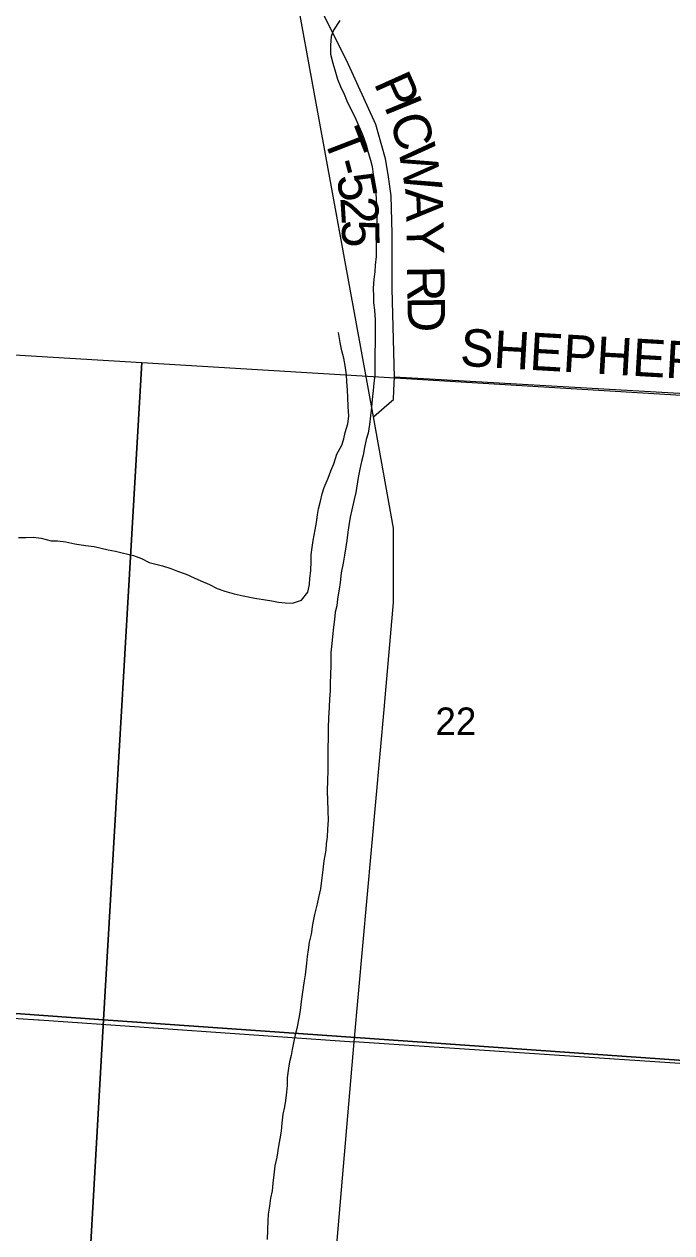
# Model space of a CAD drawing. Extents: x 1643459 to 2064572, y 425441 to 780708.
# Drawn here: x 1828379 to 1833576, y 644767 to 654463 of the extents above; entities that cross this region are included whole.
import ezdxf

# ---------------------------------------------------------------- set-up
doc = ezdxf.new("R2010")
doc.units = 0
for name, color, linetype in [('GM_X_Adjacent_County', 7, 'Continuous'), ('GM_X_Major_River', 7, 'Continuous'), ('GM_X_Major_River_Text', 7, 'Continuous'), ('GM_X_State_Route', 7, 'Continuous'), ('GM_X_US_Route', 7, 'Continuous'), ('RD_X_Text', 7, 'Continuous'), ('RD_X_Wall', 7, 'Continuous')]:
    doc.layers.add(name, color=color, linetype=linetype)

msp = doc.modelspace()

# ---------------------------------------------------------------- linework, layer by layer
at = {"layer": 'GM_X_Major_River_Text'}
for points in [[(1831350, 651630.8), (1831350, 651630.8), (1831330.8, 652338.7), (1831331, 652783.2), (1831324.4, 653085.6), (1831301.2, 653255.9), (1831279.9, 653382.2), (1831201.3, 653658.9), (1830966, 654172.7), (1830718.7, 654666.6), (1830659.1, 654741), (1830623.2, 654753.2), (1830560.2, 654725.3)], [(1831182.1, 651313.1), (1831288.7, 651405.4), (1831342, 651451.9), (1831344.8, 651526.5), (1831350, 651630.8)], [(1834711.5, 651438.6), (1831350, 651630.8)], [(1842157.4, 645570.6), (1840168.5, 645698.1), (1838744.1, 645789.4), (1836977.4, 645902.5), (1831026.8, 646299.2)]]:
    msp.add_lwpolyline(points, dxfattribs=at)
at = {"layer": 'GM_X_State_Route'}
for points in [[(1824740.1, 652025.4), (1829322.3, 651747.7), (1829016.8, 646477), (1826014.9, 646691.3)], [(1826014.9, 646691.3), (1829016.8, 646477), (1828813.6, 642899.9)]]:
    msp.add_lwpolyline(points, dxfattribs=at)
for points in [[(1829322.3, 651747.7), (1834712.9, 651421.7), (1834357.2, 646101.2), (1829016.8, 646477)], [(1829016.8, 646477), (1834357.2, 646101.2), (1833985.1, 640692.8), (1828702.3, 640978), (1828739.4, 641630.2), (1828793.7, 641693.9), (1828856.3, 641801.6), (1828888.8, 641909.5), (1828897.1, 641971.4), (1828909.4, 642047.4), (1828913.7, 642093.4), (1828932, 642157.3), (1828954.5, 642271.2), (1828956.9, 642345.2), (1828955.3, 642425.2), (1828941.7, 642515.3), (1828935.9, 642541.8), (1828924.1, 642595.3), (1828898.5, 642683.5), (1828865, 642779.6), (1828821.5, 642881.8), (1828813.6, 642899.9)]]:
    msp.add_lwpolyline(points, close=True, dxfattribs=at)
at = {"layer": 'GM_X_US_Route'}
for points in [[(1830911.7, 654491.1), (1830861.6, 654415.1), (1830843.5, 654363.1), (1830837.4, 654295), (1830837.2, 654222.8), (1830857, 654148.6), (1830876.7, 654078.4), (1830894.6, 654022.2), (1830918.4, 653964), (1830946.2, 653901.8), (1830974, 653835.6), (1831011.7, 653763.3), (1831041.5, 653701.1), (1831065.3, 653644.9), (1831093.1, 653576.6), (1831122.8, 653494.4), (1831138.6, 653434.2), (1831158.5, 653372), (1831172.3, 653321.9), (1831180.1, 653257.7), (1831190, 653201.6), (1831197.8, 653133.4), (1831203.6, 653063.3), (1831205.4, 653003.1), (1831209.3, 652941), (1831209.1, 652872.9), (1831206.9, 652808.8), (1831204.8, 652740.6), (1831202.6, 652664.5), (1831202.4, 652598.4), (1831196.2, 652528.2), (1831192.1, 652476.2), (1831186, 652416.1), (1831179.8, 652343.9), (1831181.6, 652277.8), (1831183.5, 652227.7), (1831191.3, 652167.6), (1831195.1, 652091.4), (1831194.6, 651899), (1831192.5, 651832.9), (1831192.3, 651768.8), (1831194.1, 651698.7), (1831192, 651646.6), (1831185.8, 651582.5), (1831179.7, 651524.4), (1831171.5, 651452.3), (1831167.4, 651390.2), (1831159.2, 651320.1)], [(1828333.5, 650346.3), (1828393.4, 650344.1), (1828451.3, 650347.9), (1828515.2, 650339.6), (1828595, 650319.3), (1828646.9, 650317.1), (1828712.8, 650310.9), (1828786.6, 650294.6), (1828870.4, 650280.2), (1828940.3, 650272), (1828996.2, 650259.8), (1829054, 650245.5), (1829111.9, 650235.3), (1829165.8, 650221.1), (1829255.6, 650200.7), (1829319.4, 650176.5), (1829383.2, 650144.2), (1829435.1, 650130), (1829489, 650117.8), (1829554.8, 650095.5), (1829610.7, 650075.2), (1829678.5, 650050.9), (1829742.3, 650020.7), (1829796.1, 649996.4), (1829865.9, 649968.1), (1829927.8, 649935.8), (1829989.6, 649913.6), (1830065.4, 649893.3), (1830137.3, 649877), (1830229.1, 649858.6), (1830314.9, 649844.3), (1830366.8, 649836.1), (1830418.7, 649825.9), (1830474.5, 649819.7), (1830532.4, 649817.5), (1830604.4, 649841.3), (1830654.5, 649905.2), (1830668.6, 649967.3), (1830672.7, 650019.3), (1830678.9, 650077.4), (1830681, 650155.6), (1830683.2, 650205.7), (1830689.3, 650265.8), (1830697.4, 650321.8), (1830713.6, 650405.9), (1830725.8, 650466), (1830733.9, 650526.1), (1830742, 650576.2), (1830756.1, 650636.2), (1830770.3, 650694.3), (1830786.4, 650746.3), (1830818.5, 650820.3), (1830840.6, 650880.4), (1830864.7, 650936.4), (1830888.9, 651012.4), (1830927, 651084.4), (1830943.1, 651136.5), (1830955.2, 651188.5), (1830977.4, 651256.6), (1830983.5, 651318.7), (1830979.7, 651396.9), (1830975.9, 651467), (1830974.1, 651527.1), (1830968.2, 651597.3), (1830966.4, 651649.4), (1830954.6, 651725.6), (1830944.8, 651783.7), (1830928.9, 651841.9), (1830915.1, 651910.1), (1830901.4, 651990.3)], [(1831159.2, 651320.1), (1831151.1, 651252), (1831138.9, 651181.9), (1831122.8, 651129.8), (1831110.6, 651065.8), (1831098.5, 651005.7), (1831086.4, 650953.6), (1831072.3, 650893.6), (1831060.1, 650827.5), (1831039.8, 650707.3), (1831027.7, 650649.3), (1831009.5, 650567.2), (1830995.4, 650507.1), (1830985.3, 650441), (1830975.1, 650387), (1830967, 650320.9), (1830960.9, 650270.8), (1830948.7, 650202.7), (1830938.6, 650138.6), (1830922.4, 650060.5), (1830914.2, 649984.4), (1830906.1, 649930.3), (1830893.9, 649854.3), (1830887.8, 649798.2), (1830875.7, 649746.1), (1830869.5, 649688), (1830861.4, 649625.9), (1830853.2, 649549.8), (1830847.1, 649495.8), (1830840.9, 649421.6), (1830838.8, 649367.5), (1830838.6, 649315.4), (1830838.5, 649249.3), (1830834.3, 649173.2), (1830834.1, 649113.1), (1830830, 649051), (1830825.8, 648984.9), (1830821.6, 648894.7), (1830819.4, 648818.6), (1830819.2, 648746.4), (1830817, 648648.3), (1830814.9, 648594.2), (1830816.7, 648520), (1830814.5, 648467.9), (1830812.4, 648403.8), (1830810.1, 648303.7), (1830814, 648243.5), (1830815.7, 648149.3), (1830817.5, 648079.2), (1830813.4, 648003.1), (1830809.2, 647943), (1830803.1, 647886.9), (1830799, 647836.8), (1830784.8, 647750.7), (1830774.6, 647678.6), (1830766.4, 647614.5), (1830758.2, 647526.4), (1830742.1, 647458.3), (1830730, 647406.3), (1830709.8, 647320.2), (1830693.6, 647240.1), (1830681.4, 647162), (1830667.3, 647099.9), (1830657.2, 647037.8), (1830651, 646983.8), (1830644.9, 646931.7), (1830634.7, 646837.5), (1830624.5, 646773.5), (1830612.4, 646697.4), (1830602.2, 646623.3), (1830594, 646551.2), (1830583.9, 646489.1), (1830567.7, 646407), (1830553.6, 646354.9), (1830543.5, 646304.9), (1830529.3, 646238.8), (1830521.2, 646188.8), (1830509.1, 646138.7), (1830499, 646088.6), (1830490.8, 646010.5), (1830490.7, 645950.4), (1830484.6, 645896.3), (1830476.4, 645830.2), (1830468.3, 645778.2), (1830454.2, 645720.1), (1830446, 645648), (1830441.8, 645583.9), (1830431.7, 645521.8), (1830419.6, 645461.8), (1830405.4, 645375.7), (1830391.2, 645303.6), (1830383, 645233.5), (1830374.9, 645165.4), (1830368.7, 645103.3), (1830356.6, 645045.2), (1830346.5, 644981.1), (1830338.3, 644917), (1830334.2, 644863), (1830332, 644790.8), (1830329.8, 644714.7)]]:
    msp.add_lwpolyline(points, dxfattribs=at)
at = {"layer": 'RD_X_Text'}
for points in [[(1826784.9, 646233.1), (1826874.1, 646262.6), (1827184.4, 646368), (1827475, 646434.5), (1827696.5, 646483.6), (1828164.9, 646497), (1828493.8, 646476.3), (1828494.3, 646476.2)], [(1828494.3, 646476.2), (1828499.1, 646475.9), (1831026.8, 646299.2)]]:
    msp.add_lwpolyline(points, dxfattribs=at)
at = {"layer": 'RD_X_Wall'}
for points in [[(1831269.3, 648995.4), (1831269.4, 648997.2), (1831343.7, 649822.5), (1831343.1, 650420), (1831182.1, 651313.1), (1830560.2, 654725.3), (1830464.3, 655234.8), (1829957, 657173.5)], [(1831026.8, 646299.2), (1831269.3, 648995.4)], [(1831701.2, 631333.5), (1831718.1, 631931.8), (1831628.1, 633047.1), (1830806.6, 638338.6), (1830530.3, 640486.2), (1831026.8, 646299.2)]]:
    msp.add_lwpolyline(points, dxfattribs=at)

# ---------------------------------------------------------------- texts
at = {"layer": 'GM_X_Adjacent_County'}
msp.add_text('22', height=221, rotation=0.00001, dxfattribs=at).set_placement((1831678.9, 648760.3))
at = {"layer": 'GM_X_Major_River'}
for s, rotation, p in [('P', 294.15691, (1831181.3, 653990.5)), ('I', 292.26381, (1831263.1, 653808.2)), ('T', 291.08133, (1830775, 653555.2)), ('C', 287.06113, (1831307.3, 653701)), ('W', 279.88987, (1831377.3, 653475.1)), ('-', 284.89281, (1830852.9, 653354.3)), ('5', 280.64775, (1830883, 653242.1)), ('A', 272.14241, (1831435.9, 653143.3)), ('2', 273.61943, (1830915.6, 653071.5)), ('5', 271.31047, (1830927.1, 652891.8)), ('Y', 270.88522, (1831445.7, 652881.2)), ('R', 270.86611, (1831451.2, 652524.9)), ('D', 270.86738, (1831454.9, 652278.5)), ('SHEPHERD', 356.68009, (1831872.7, 651723))]:
    msp.add_text(s, height=300, rotation=rotation, dxfattribs=at).set_placement(p)

doc.saveas('drawing.dxf')
